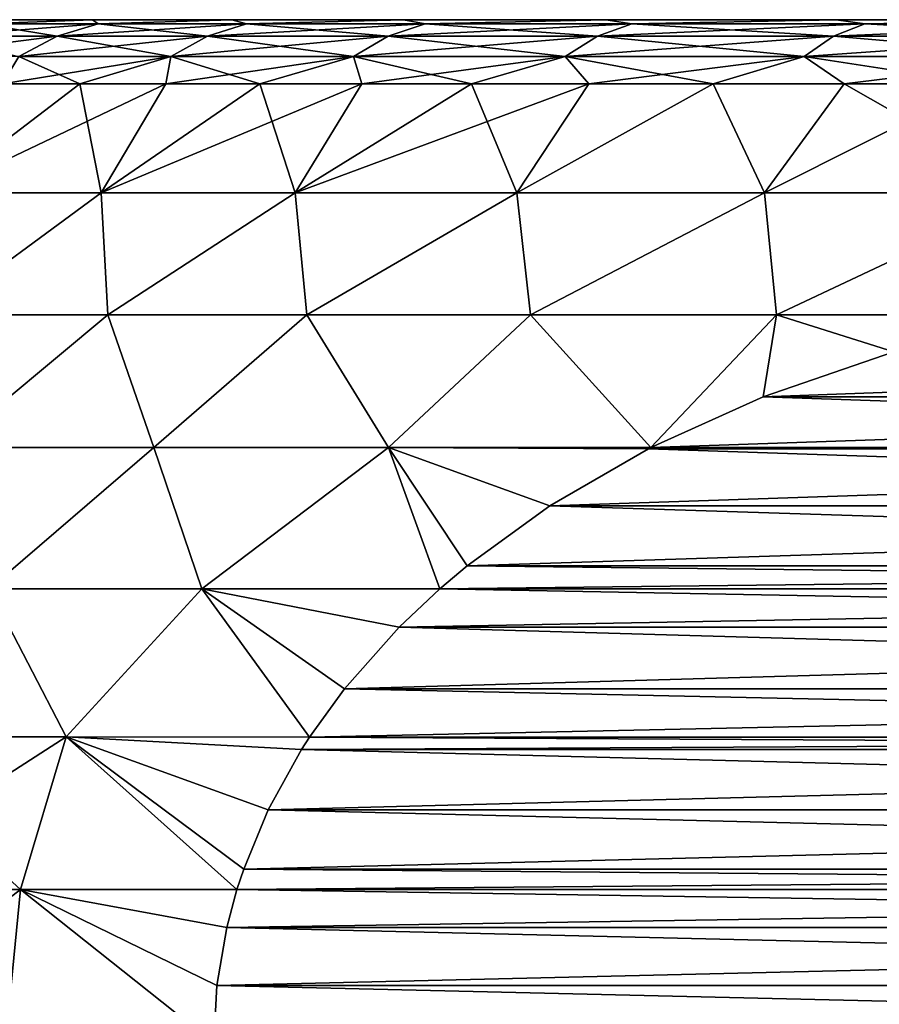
# Model space of a CAD drawing. Header units: metres. Extents: x -109 to 109, y -78 to 121.
# Tile 271 of 656: x -89.58 to -86.22, y 84.08 to 87.93. Entities that reach past the tile are written whole.
import ezdxf

# ---------------------------------------------------------------- set-up
doc = ezdxf.new("R2010")
doc.units = ezdxf.units.M
doc.layers.add('solid_508554_SW0001', color=7, linetype='CONTINUOUS')

msp = doc.modelspace()

# ---------------------------------------------------------------- linework, layer by layer
at = {"layer": 'solid_508554_SW0001'}
for points in [[(-89.730133, 87.909348, -27.986683), (-89.295975, 87.925629, -27.259794), (-89.709953, 87.925629, -28.578953)], [(-89.273056, 87.909348, -26.709229), (-89.295975, 87.925629, -27.259794), (-89.730133, 87.909348, -27.986683)], [(-89.730133, 87.909348, -36.013317), (-89.709953, 87.925629, -35.421047), (-89.295975, 87.925629, -36.740208)], [(-89.730133, 87.909348, -36.013317), (-89.295975, 87.925629, -36.740208), (-89.273056, 87.909348, -37.290771)], [(-89.709953, 87.925629, -35.421047), (-89.709953, 87.925629, -28.578953), (-89.295975, 87.925629, -27.259794)], [(-89.295975, 87.925629, -36.740208), (-89.709953, 87.925629, -35.421047), (-89.295975, 87.925629, -27.259794)], [(-89.295975, 87.925629, -36.740208), (-89.295975, 87.925629, -27.259794), (-88.750626, 87.925629, -25.989294)], [(-89.273056, 87.909348, -26.709229), (-88.750626, 87.925629, -25.989294), (-89.295975, 87.925629, -27.259794)], [(-88.750626, 87.925629, -38.010708), (-89.295975, 87.925629, -36.740208), (-88.750626, 87.925629, -25.989294)], [(-89.273056, 87.909348, -37.290771), (-89.295975, 87.925629, -36.740208), (-88.750626, 87.925629, -38.010708)], [(-88.692963, 87.909348, -25.482727), (-88.750626, 87.925629, -25.989294), (-89.273056, 87.909348, -26.709229)], [(-89.273056, 87.909348, -37.290771), (-88.750626, 87.925629, -38.010708), (-88.692963, 87.909348, -38.517273)], [(-88.750626, 87.925629, -38.010708), (-88.750626, 87.925629, -25.989294), (-88.079521, 87.925629, -24.780497)], [(-88.692963, 87.909348, -25.482727), (-88.079521, 87.925629, -24.780497), (-88.750626, 87.925629, -25.989294)], [(-88.079521, 87.925629, -39.219501), (-88.750626, 87.925629, -38.010708), (-88.079521, 87.925629, -24.780497)], [(-88.692963, 87.909348, -38.517273), (-88.750626, 87.925629, -38.010708), (-88.079521, 87.925629, -39.219501)], [(-87.995445, 87.909348, -24.318989), (-88.079521, 87.925629, -24.780497), (-88.692963, 87.909348, -25.482727)], [(-88.692963, 87.909348, -38.517273), (-88.079521, 87.925629, -39.219501), (-87.995445, 87.909348, -39.681011)], [(-88.079521, 87.925629, -39.219501), (-88.079521, 87.925629, -24.780497), (-87.289536, 87.925629, -23.645813)], [(-87.995445, 87.909348, -24.318989), (-87.289536, 87.925629, -23.645813), (-88.079521, 87.925629, -24.780497)], [(-87.289536, 87.925629, -40.354187), (-88.079521, 87.925629, -39.219501), (-87.289536, 87.925629, -23.645813)], [(-87.995445, 87.909348, -39.681011), (-88.079521, 87.925629, -39.219501), (-87.289536, 87.925629, -40.354187)], [(-87.187218, 87.909348, -23.229225), (-87.289536, 87.925629, -23.645813), (-87.995445, 87.909348, -24.318989)], [(-87.995445, 87.909348, -39.681011), (-87.289536, 87.925629, -40.354187), (-87.187218, 87.909348, -40.770775)], [(-87.289536, 87.925629, -40.354187), (-87.289536, 87.925629, -23.645813), (-86.388786, 87.925629, -22.596893)], [(-87.187218, 87.909348, -23.229225), (-86.388786, 87.925629, -22.596893), (-87.289536, 87.925629, -23.645813)], [(-86.388786, 87.925629, -41.403107), (-87.289536, 87.925629, -40.354187), (-86.388786, 87.925629, -22.596893)], [(-87.187218, 87.909348, -40.770775), (-87.289536, 87.925629, -40.354187), (-86.388786, 87.925629, -41.403107)], [(-86.27607, 87.909348, -22.223928), (-86.388786, 87.925629, -22.596893), (-87.187218, 87.909348, -23.229225)], [(-87.187218, 87.909348, -40.770775), (-86.388786, 87.925629, -41.403107), (-86.27607, 87.909348, -41.776073)], [(-86.388786, 87.925629, -41.403107), (-86.388786, 87.925629, -22.596893), (-85.386513, 87.925629, -21.644503)], [(-86.27607, 87.909348, -22.223928), (-85.386513, 87.925629, -21.644503), (-86.388786, 87.925629, -22.596893)], [(-85.386513, 87.925629, -42.355499), (-86.388786, 87.925629, -41.403107), (-85.386513, 87.925629, -21.644503)], [(-86.27607, 87.909348, -41.776073), (-86.388786, 87.925629, -41.403107), (-85.386513, 87.925629, -42.355499)], [(-85.270775, 87.909348, -21.31278), (-85.386513, 87.925629, -21.644503), (-86.27607, 87.909348, -22.223928)], [(-86.27607, 87.909348, -41.776073), (-85.386513, 87.925629, -42.355499), (-85.270775, 87.909348, -42.687222)], [(-89.273056, 87.909348, -37.290771), (-89.43383, 87.860977, -37.357368), (-89.89666, 87.860977, -36.063831)], [(-89.730133, 87.909348, -36.013317), (-89.273056, 87.909348, -37.290771), (-89.89666, 87.860977, -36.063831)], [(-89.730133, 87.909348, -27.986683), (-89.89666, 87.860977, -27.936167), (-89.43383, 87.860977, -26.642633)], [(-89.273056, 87.909348, -26.709229), (-89.730133, 87.909348, -27.986683), (-89.43383, 87.860977, -26.642633)], [(-88.692963, 87.909348, -38.517273), (-88.846436, 87.860977, -38.599308), (-89.43383, 87.860977, -37.357368)], [(-89.273056, 87.909348, -37.290771), (-88.692963, 87.909348, -38.517273), (-89.43383, 87.860977, -37.357368)], [(-89.273056, 87.909348, -26.709229), (-89.43383, 87.860977, -26.642633), (-88.846436, 87.860977, -25.400694)], [(-88.692963, 87.909348, -25.482727), (-89.273056, 87.909348, -26.709229), (-88.846436, 87.860977, -25.400694)], [(-87.995445, 87.909348, -39.681011), (-88.140137, 87.860977, -39.777691), (-88.846436, 87.860977, -38.599308)], [(-88.692963, 87.909348, -38.517273), (-87.995445, 87.909348, -39.681011), (-88.846436, 87.860977, -38.599308)], [(-88.692963, 87.909348, -25.482727), (-88.846436, 87.860977, -25.400694), (-88.140137, 87.860977, -24.222309)], [(-87.995445, 87.909348, -24.318989), (-88.692963, 87.909348, -25.482727), (-88.140137, 87.860977, -24.222309)], [(-87.187218, 87.909348, -40.770775), (-87.321739, 87.860977, -40.881172), (-88.140137, 87.860977, -39.777691)], [(-87.995445, 87.909348, -39.681011), (-87.187218, 87.909348, -40.770775), (-88.140137, 87.860977, -39.777691)], [(-87.995445, 87.909348, -24.318989), (-88.140137, 87.860977, -24.222309), (-87.321739, 87.860977, -23.118828)], [(-87.187218, 87.909348, -23.229225), (-87.995445, 87.909348, -24.318989), (-87.321739, 87.860977, -23.118828)], [(-86.27607, 87.909348, -41.776073), (-86.399124, 87.860977, -41.899124), (-87.321739, 87.860977, -40.881172)], [(-87.187218, 87.909348, -40.770775), (-86.27607, 87.909348, -41.776073), (-87.321739, 87.860977, -40.881172)], [(-87.187218, 87.909348, -23.229225), (-87.321739, 87.860977, -23.118828), (-86.399124, 87.860977, -22.100878)], [(-86.27607, 87.909348, -22.223928), (-87.187218, 87.909348, -23.229225), (-86.399124, 87.860977, -22.100878)], [(-85.270775, 87.909348, -42.687222), (-85.381172, 87.860977, -42.821739), (-86.399124, 87.860977, -41.899124)], [(-86.27607, 87.909348, -41.776073), (-85.270775, 87.909348, -42.687222), (-86.399124, 87.860977, -41.899124)], [(-86.27607, 87.909348, -22.223928), (-86.399124, 87.860977, -22.100878), (-85.381172, 87.860977, -21.178261)], [(-85.270775, 87.909348, -21.31278), (-86.27607, 87.909348, -22.223928), (-85.381172, 87.860977, -21.178261)], [(-89.43383, 87.860977, -37.357368), (-89.583939, 87.782089, -37.419544), (-90.052147, 87.782089, -36.111)], [(-89.89666, 87.860977, -36.063831), (-89.43383, 87.860977, -37.357368), (-90.052147, 87.782089, -36.111)], [(-89.43383, 87.860977, -26.642633), (-89.89666, 87.860977, -27.936167), (-89.583939, 87.782089, -26.580454)], [(-88.846436, 87.860977, -38.599308), (-88.989731, 87.782089, -38.6759), (-89.583939, 87.782089, -37.419544)], [(-89.43383, 87.860977, -37.357368), (-88.846436, 87.860977, -38.599308), (-89.583939, 87.782089, -37.419544)], [(-89.43383, 87.860977, -26.642633), (-89.583939, 87.782089, -26.580454), (-88.989731, 87.782089, -25.3241)], [(-88.846436, 87.860977, -25.400694), (-89.43383, 87.860977, -26.642633), (-88.989731, 87.782089, -25.3241)], [(-88.140137, 87.860977, -39.777691), (-88.275238, 87.782089, -39.867962), (-88.989731, 87.782089, -38.6759)], [(-88.846436, 87.860977, -38.599308), (-88.140137, 87.860977, -39.777691), (-88.989731, 87.782089, -38.6759)], [(-88.846436, 87.860977, -25.400694), (-88.989731, 87.782089, -25.3241), (-88.275238, 87.782089, -24.13204)], [(-88.140137, 87.860977, -24.222309), (-88.846436, 87.860977, -25.400694), (-88.275238, 87.782089, -24.13204)], [(-87.321739, 87.860977, -40.881172), (-87.447342, 87.782089, -40.984249), (-88.275238, 87.782089, -39.867962)], [(-88.140137, 87.860977, -39.777691), (-87.321739, 87.860977, -40.881172), (-88.275238, 87.782089, -39.867962)], [(-88.140137, 87.860977, -24.222309), (-88.275238, 87.782089, -24.13204), (-87.447342, 87.782089, -23.015751)], [(-87.321739, 87.860977, -23.118828), (-88.140137, 87.860977, -24.222309), (-87.447342, 87.782089, -23.015751)], [(-86.399124, 87.860977, -41.899124), (-86.514015, 87.782089, -42.014015), (-87.447342, 87.782089, -40.984249)], [(-87.321739, 87.860977, -40.881172), (-86.399124, 87.860977, -41.899124), (-87.447342, 87.782089, -40.984249)], [(-87.321739, 87.860977, -23.118828), (-87.447342, 87.782089, -23.015751), (-86.514015, 87.782089, -21.985987)], [(-86.399124, 87.860977, -22.100878), (-87.321739, 87.860977, -23.118828), (-86.514015, 87.782089, -21.985987)], [(-85.381172, 87.860977, -42.821739), (-85.484245, 87.782089, -42.947338), (-86.514015, 87.782089, -42.014015)], [(-86.399124, 87.860977, -41.899124), (-85.381172, 87.860977, -42.821739), (-86.514015, 87.782089, -42.014015)], [(-86.399124, 87.860977, -22.100878), (-86.514015, 87.782089, -21.985987), (-85.484245, 87.782089, -21.052662)], [(-85.381172, 87.860977, -21.178261), (-86.399124, 87.860977, -22.100878), (-85.484245, 87.782089, -21.052662)], [(-88.989731, 87.782089, -38.6759), (-89.345062, 87.675629, -38.300804), (-89.647705, 87.675629, -37.642124)], [(-89.583939, 87.782089, -37.419544), (-88.989731, 87.782089, -38.6759), (-89.647705, 87.675629, -37.642124)], [(-89.583939, 87.782089, -26.580454), (-89.647705, 87.675629, -26.357876), (-89.345062, 87.675629, -25.699198)], [(-88.989731, 87.782089, -25.3241), (-89.583939, 87.782089, -26.580454), (-89.345062, 87.675629, -25.699198)], [(-88.989731, 87.782089, -38.6759), (-89.009445, 87.675629, -38.943306), (-89.345062, 87.675629, -38.300804)], [(-88.989731, 87.782089, -25.3241), (-89.345062, 87.675629, -25.699198), (-89.009445, 87.675629, -25.056692)], [(-88.275238, 87.782089, -39.867962), (-88.641716, 87.675629, -39.567989), (-89.009445, 87.675629, -38.943306)], [(-88.989731, 87.782089, -38.6759), (-88.275238, 87.782089, -39.867962), (-89.009445, 87.675629, -38.943306)], [(-88.989731, 87.782089, -25.3241), (-89.009445, 87.675629, -25.056692), (-88.641716, 87.675629, -24.432013)], [(-88.275238, 87.782089, -24.13204), (-88.989731, 87.782089, -25.3241), (-88.641716, 87.675629, -24.432013)], [(-88.275238, 87.782089, -39.867962), (-88.242821, 87.675629, -40.173241), (-88.641716, 87.675629, -39.567989)], [(-88.275238, 87.782089, -24.13204), (-88.641716, 87.675629, -24.432013), (-88.242821, 87.675629, -23.826757)], [(-88.275238, 87.782089, -39.867962), (-87.447342, 87.782089, -40.984249), (-88.242821, 87.675629, -40.173241)], [(-88.275238, 87.782089, -24.13204), (-88.242821, 87.675629, -23.826757), (-87.813782, 87.675629, -23.242483)], [(-87.447342, 87.782089, -23.015751), (-88.275238, 87.782089, -24.13204), (-87.813782, 87.675629, -23.242483)], [(-87.447342, 87.782089, -40.984249), (-87.813782, 87.675629, -40.757515), (-88.242821, 87.675629, -40.173241)], [(-87.447342, 87.782089, -40.984249), (-87.355698, 87.675629, -41.319309), (-87.813782, 87.675629, -40.757515)], [(-87.447342, 87.782089, -23.015751), (-87.813782, 87.675629, -23.242483), (-87.355698, 87.675629, -22.680691)], [(-87.447342, 87.782089, -40.984249), (-86.514015, 87.782089, -42.014015), (-87.355698, 87.675629, -41.319309)], [(-87.447342, 87.782089, -23.015751), (-87.355698, 87.675629, -22.680691), (-86.869751, 87.675629, -22.14282)], [(-86.514015, 87.782089, -21.985987), (-87.447342, 87.782089, -23.015751), (-86.869751, 87.675629, -22.14282)], [(-86.514015, 87.782089, -42.014015), (-86.869751, 87.675629, -41.857182), (-87.355698, 87.675629, -41.319309)], [(-86.514015, 87.782089, -42.014015), (-86.357178, 87.675629, -42.369747), (-86.869751, 87.675629, -41.857182)], [(-86.514015, 87.782089, -21.985987), (-86.869751, 87.675629, -22.14282), (-86.357178, 87.675629, -21.630253)], [(-86.514015, 87.782089, -42.014015), (-85.484245, 87.782089, -42.947338), (-86.357178, 87.675629, -42.369747)], [(-86.514015, 87.782089, -21.985987), (-86.357178, 87.675629, -21.630253), (-85.819313, 87.675629, -21.144304)], [(-85.484245, 87.782089, -21.052662), (-86.514015, 87.782089, -21.985987), (-85.819313, 87.675629, -21.144304)], [(-85.484245, 87.782089, -42.947338), (-85.819313, 87.675629, -42.855698), (-86.357178, 87.675629, -42.369747)], [(-89.009445, 87.675629, -38.943306), (-89.261887, 87.248444, -39.368076), (-89.90448, 87.248444, -38.12162)], [(-89.345062, 87.675629, -38.300804), (-89.009445, 87.675629, -38.943306), (-89.90448, 87.248444, -38.12162)], [(-89.647705, 87.675629, -37.642124), (-89.345062, 87.675629, -38.300804), (-89.90448, 87.248444, -38.12162)], [(-89.345062, 87.675629, -25.699198), (-89.90448, 87.248444, -25.87838), (-89.261887, 87.248444, -24.631922)], [(-89.345062, 87.675629, -25.699198), (-89.647705, 87.675629, -26.357876), (-89.90448, 87.248444, -25.87838)], [(-89.009445, 87.675629, -25.056692), (-89.345062, 87.675629, -25.699198), (-89.261887, 87.248444, -24.631922)], [(-88.242821, 87.675629, -40.173241), (-88.503716, 87.248444, -40.54781), (-89.261887, 87.248444, -39.368076)], [(-88.641716, 87.675629, -39.567989), (-88.242821, 87.675629, -40.173241), (-89.261887, 87.248444, -39.368076)], [(-89.009445, 87.675629, -38.943306), (-88.641716, 87.675629, -39.567989), (-89.261887, 87.248444, -39.368076)], [(-88.641716, 87.675629, -24.432013), (-89.261887, 87.248444, -24.631922), (-88.503716, 87.248444, -23.45219)], [(-88.641716, 87.675629, -24.432013), (-89.009445, 87.675629, -25.056692), (-89.261887, 87.248444, -24.631922)], [(-88.242821, 87.675629, -23.826757), (-88.641716, 87.675629, -24.432013), (-88.503716, 87.248444, -23.45219)], [(-87.355698, 87.675629, -41.319309), (-87.636841, 87.248444, -41.650131), (-88.503716, 87.248444, -40.54781)], [(-87.813782, 87.675629, -40.757515), (-87.355698, 87.675629, -41.319309), (-88.503716, 87.248444, -40.54781)], [(-88.242821, 87.675629, -40.173241), (-87.813782, 87.675629, -40.757515), (-88.503716, 87.248444, -40.54781)], [(-87.813782, 87.675629, -23.242483), (-88.503716, 87.248444, -23.45219), (-87.636841, 87.248444, -22.349871)], [(-87.813782, 87.675629, -23.242483), (-88.242821, 87.675629, -23.826757), (-88.503716, 87.248444, -23.45219)], [(-87.355698, 87.675629, -22.680691), (-87.813782, 87.675629, -23.242483), (-87.636841, 87.248444, -22.349871)], [(-86.869751, 87.675629, -41.857182), (-86.669113, 87.248444, -42.665058), (-87.636841, 87.248444, -41.650131)], [(-87.355698, 87.675629, -41.319309), (-86.869751, 87.675629, -41.857182), (-87.636841, 87.248444, -41.650131)], [(-86.869751, 87.675629, -22.14282), (-87.636841, 87.248444, -22.349871), (-86.669113, 87.248444, -21.334942)], [(-86.869751, 87.675629, -22.14282), (-87.355698, 87.675629, -22.680691), (-87.636841, 87.248444, -22.349871)], [(-86.869751, 87.675629, -41.857182), (-86.357178, 87.675629, -42.369747), (-86.669113, 87.248444, -42.665058)], [(-86.357178, 87.675629, -21.630253), (-86.869751, 87.675629, -22.14282), (-86.669113, 87.248444, -21.334942)], [(-85.819313, 87.675629, -42.855698), (-85.609291, 87.248444, -43.583401), (-86.669113, 87.248444, -42.665058)], [(-86.357178, 87.675629, -42.369747), (-85.819313, 87.675629, -42.855698), (-86.669113, 87.248444, -42.665058)], [(-86.357178, 87.675629, -21.630253), (-86.669113, 87.248444, -21.334942), (-85.609291, 87.248444, -20.416599)], [(-85.819313, 87.675629, -21.144304), (-86.357178, 87.675629, -21.630253), (-85.609291, 87.248444, -20.416599)], [(-89.261887, 87.248444, -24.631922), (-89.911133, 86.772057, -25.037624), (-89.235153, 86.772057, -23.866796)], [(-89.261887, 87.248444, -24.631922), (-89.90448, 87.248444, -25.87838), (-89.911133, 86.772057, -25.037624)], [(-89.261887, 87.248444, -39.368076), (-89.235153, 86.772057, -40.133202), (-89.911133, 86.772057, -38.962376)], [(-89.90448, 87.248444, -38.12162), (-89.261887, 87.248444, -39.368076), (-89.911133, 86.772057, -38.962376)], [(-88.503716, 87.248444, -23.45219), (-89.261887, 87.248444, -24.631922), (-89.235153, 86.772057, -23.866796)], [(-89.261887, 87.248444, -39.368076), (-88.503716, 87.248444, -40.54781), (-89.235153, 86.772057, -40.133202)], [(-88.503716, 87.248444, -23.45219), (-89.235153, 86.772057, -23.866796), (-88.45723, 86.772057, -22.761076)], [(-88.503716, 87.248444, -40.54781), (-88.457237, 86.772057, -41.238922), (-89.235153, 86.772057, -40.133202)], [(-87.636841, 87.248444, -22.349871), (-88.503716, 87.248444, -23.45219), (-88.45723, 86.772057, -22.761076)], [(-88.503716, 87.248444, -40.54781), (-87.636841, 87.248444, -41.650131), (-88.457237, 86.772057, -41.238922)], [(-87.636841, 87.248444, -41.650131), (-87.583595, 86.772057, -42.270687), (-88.457237, 86.772057, -41.238922)], [(-87.636841, 87.248444, -22.349871), (-88.45723, 86.772057, -22.761076), (-87.583595, 86.772057, -21.729311)], [(-86.669113, 87.248444, -21.334942), (-87.636841, 87.248444, -22.349871), (-87.583595, 86.772057, -21.729311)], [(-87.636841, 87.248444, -41.650131), (-86.669113, 87.248444, -42.665058), (-87.583595, 86.772057, -42.270687)], [(-86.669113, 87.248444, -21.334942), (-87.583595, 86.772057, -21.729311), (-86.621239, 86.772057, -20.779762)], [(-86.669113, 87.248444, -42.665058), (-86.621239, 86.772057, -43.220238), (-87.583595, 86.772057, -42.270687)], [(-85.609291, 87.248444, -20.416599), (-86.669113, 87.248444, -21.334942), (-86.621239, 86.772057, -20.779762)], [(-86.669113, 87.248444, -42.665058), (-85.609291, 87.248444, -43.583401), (-86.621239, 86.772057, -43.220238)], [(-85.609291, 87.248444, -20.416599), (-86.621239, 86.772057, -20.779762), (-85.578217, 86.772636, -19.920805)], [(-85.609291, 87.248444, -43.583401), (-85.578217, 86.772636, -44.079197), (-86.621239, 86.772057, -43.220238)], [(-89.235153, 86.772057, -23.866796), (-89.911133, 86.772057, -25.037624), (-89.858315, 86.253853, -24.287571)], [(-89.858315, 86.253853, -39.712429), (-89.911133, 86.772057, -38.962376), (-89.235153, 86.772057, -40.133202)], [(-89.235153, 86.772057, -23.866796), (-89.858315, 86.253853, -24.287571), (-89.056274, 86.253853, -23.040867)], [(-89.858315, 86.253853, -39.712429), (-89.235153, 86.772057, -40.133202), (-89.056274, 86.253853, -40.959133)], [(-88.45723, 86.772057, -22.761076), (-89.235153, 86.772057, -23.866796), (-89.056274, 86.253853, -23.040867)], [(-89.056274, 86.253853, -40.959133), (-89.235153, 86.772057, -40.133202), (-88.457237, 86.772057, -41.238922)], [(-88.45723, 86.772057, -22.761076), (-89.056274, 86.253853, -23.040867), (-88.138268, 86.253853, -21.876913)], [(-89.056274, 86.253853, -40.959133), (-88.457237, 86.772057, -41.238922), (-88.138268, 86.253853, -42.123089)], [(-88.138268, 86.253853, -42.123089), (-88.457237, 86.772057, -41.238922), (-87.583595, 86.772057, -42.270687)], [(-87.583595, 86.772057, -21.729311), (-88.45723, 86.772057, -22.761076), (-88.138268, 86.253853, -21.876913)], [(-87.583595, 86.772057, -21.729311), (-88.138268, 86.253853, -21.876913), (-87.113312, 86.254036, -20.807093)], [(-88.138268, 86.253853, -42.123089), (-87.583595, 86.772057, -42.270687), (-87.113312, 86.254036, -43.192909)], [(-86.621239, 86.772057, -20.779762), (-87.583595, 86.772057, -21.729311), (-87.113312, 86.254036, -20.807093)], [(-87.113312, 86.254036, -43.192909), (-87.583595, 86.772057, -42.270687), (-86.621239, 86.772057, -43.220238)], [(-86.621239, 86.772057, -20.779762), (-87.113312, 86.254036, -20.807093), (-86.674339, 86.452354, -20.55365)], [(-86.674339, 86.452354, -43.44635), (-87.113312, 86.254036, -43.192909), (-86.621239, 86.772057, -43.220238)], [(-86.163605, 86.628273, -20.258776), (-86.621239, 86.772057, -20.779762), (-86.674339, 86.452354, -20.55365)], [(-86.163597, 86.628273, -43.741226), (-86.674339, 86.452354, -43.44635), (-86.621239, 86.772057, -43.220238)], [(-85.594688, 86.769302, -19.930313), (-85.578217, 86.772636, -19.920805), (-86.621239, 86.772057, -20.779762)], [(-85.594681, 86.769302, -44.069691), (-86.621239, 86.772057, -43.220238), (-85.578217, 86.772636, -44.079197)], [(-86.163605, 86.628273, -20.258776), (-85.594688, 86.769302, -19.930313), (-86.621239, 86.772057, -20.779762)], [(-85.594681, 86.769302, -44.069691), (-86.163597, 86.628273, -43.741226), (-86.621239, 86.772057, -43.220238)], [(-81.836388, 86.628273, -17.760458), (-86.163605, 86.628273, -20.258776), (-86.674339, 86.452354, -20.55365)], [(-81.836388, 86.628273, -17.760458), (-86.674339, 86.452354, -20.55365), (-81.325653, 86.452354, -17.465586)], [(-81.325661, 86.452354, -46.534412), (-86.674339, 86.452354, -43.44635), (-86.163597, 86.628273, -43.741226)], [(-81.325653, 86.452354, -17.465586), (-86.674339, 86.452354, -20.55365), (-87.113312, 86.254036, -20.807093)], [(-81.325653, 86.452354, -17.465586), (-87.113312, 86.254036, -20.807093), (-80.886688, 86.254036, -17.212147)], [(-80.886688, 86.254036, -46.787853), (-87.113312, 86.254036, -43.192909), (-86.674339, 86.452354, -43.44635)], [(-81.325661, 86.452354, -46.534412), (-80.886688, 86.254036, -46.787853), (-86.674339, 86.452354, -43.44635)], [(-89.056274, 86.253853, -23.040867), (-89.858315, 86.253853, -24.287571), (-89.699806, 85.701454, -23.547789)], [(-89.858315, 86.253853, -39.712429), (-89.056274, 86.253853, -40.959133), (-89.699806, 85.701454, -40.452209)], [(-89.056274, 86.253853, -23.040867), (-89.699806, 85.701454, -23.547789), (-88.868492, 85.701454, -22.372166)], [(-89.056274, 86.253853, -40.959133), (-88.868492, 85.701454, -41.627834), (-89.699806, 85.701454, -40.452209)], [(-88.138268, 86.253853, -21.876913), (-89.056274, 86.253853, -23.040867), (-88.868492, 85.701454, -22.372166)], [(-89.056274, 86.253853, -40.959133), (-88.138268, 86.253853, -42.123089), (-88.868492, 85.701454, -41.627834)], [(-88.138268, 86.253853, -21.876913), (-88.868492, 85.701454, -22.372166), (-87.938126, 85.701134, -21.283297)], [(-88.138268, 86.253853, -42.123089), (-87.938126, 85.701134, -42.716705), (-88.868492, 85.701454, -41.627834)], [(-87.122551, 86.249306, -20.812424), (-87.113312, 86.254036, -20.807093), (-88.138268, 86.253853, -21.876913)], [(-88.138268, 86.253853, -42.123089), (-87.113312, 86.254036, -43.192909), (-87.122543, 86.249306, -43.187576)], [(-88.138268, 86.253853, -21.876913), (-87.938126, 85.701134, -21.283297), (-87.831314, 85.79155, -21.221628)], [(-87.507813, 86.026375, -21.034857), (-88.138268, 86.253853, -21.876913), (-87.831314, 85.79155, -21.221628)], [(-87.507813, 86.026375, -21.034857), (-87.122551, 86.249306, -20.812424), (-88.138268, 86.253853, -21.876913)], [(-88.138268, 86.253853, -42.123089), (-87.831314, 85.79155, -42.778374), (-87.938126, 85.701134, -42.716705)], [(-88.138268, 86.253853, -42.123089), (-87.507813, 86.026375, -42.965145), (-87.831314, 85.79155, -42.778374)], [(-88.138268, 86.253853, -42.123089), (-87.122543, 86.249306, -43.187576), (-87.507813, 86.026375, -42.965145)], [(-80.877449, 86.249306, -17.206814), (-87.122551, 86.249306, -20.812424), (-87.507813, 86.026375, -21.034857)], [(-80.492188, 86.026375, -16.984381), (-80.877449, 86.249306, -17.206814), (-87.507813, 86.026375, -21.034857)], [(-80.492188, 86.026375, -47.015617), (-87.507813, 86.026375, -42.965145), (-87.122543, 86.249306, -43.187576)], [(-80.886688, 86.254036, -17.212147), (-87.113312, 86.254036, -20.807093), (-87.122551, 86.249306, -20.812424)], [(-80.877449, 86.249306, -17.206814), (-80.886688, 86.254036, -17.212147), (-87.122551, 86.249306, -20.812424)], [(-80.877449, 86.249306, -46.793186), (-87.122543, 86.249306, -43.187576), (-87.113312, 86.254036, -43.192909)], [(-80.492188, 86.026375, -47.015617), (-87.122543, 86.249306, -43.187576), (-80.877449, 86.249306, -46.793186)], [(-80.877449, 86.249306, -46.793186), (-87.113312, 86.254036, -43.192909), (-80.886688, 86.254036, -46.787853)], [(-80.492188, 86.026375, -16.984381), (-87.507813, 86.026375, -21.034857), (-87.831314, 85.79155, -21.221628)], [(-80.492188, 86.026375, -16.984381), (-87.831314, 85.79155, -21.221628), (-80.168686, 85.79155, -16.797611)], [(-80.168686, 85.79155, -47.202389), (-87.831314, 85.79155, -42.778374), (-87.507813, 86.026375, -42.965145)], [(-80.492188, 86.026375, -47.015617), (-80.168686, 85.79155, -47.202389), (-87.507813, 86.026375, -42.965145)], [(-80.168686, 85.79155, -16.797611), (-87.831314, 85.79155, -21.221628), (-87.938126, 85.701134, -21.283297)], [(-80.168686, 85.79155, -16.797611), (-87.938126, 85.701134, -21.283297), (-80.061874, 85.701134, -16.735941)], [(-80.061874, 85.701134, -47.264057), (-87.938126, 85.701134, -42.716705), (-87.831314, 85.79155, -42.778374)], [(-80.168686, 85.79155, -47.202389), (-80.061874, 85.701134, -47.264057), (-87.831314, 85.79155, -42.778374)], [(-89.699806, 85.701454, -23.547789), (-90.230415, 85.122971, -24.072741), (-89.398125, 85.122971, -22.780233)], [(-89.699806, 85.701454, -40.452209), (-89.398125, 85.122971, -41.219769), (-90.230415, 85.122971, -39.927261)], [(-88.868492, 85.701454, -22.372166), (-89.699806, 85.701454, -23.547789), (-89.398125, 85.122971, -22.780233)], [(-89.699806, 85.701454, -40.452209), (-88.868492, 85.701454, -41.627834), (-89.398125, 85.122971, -41.219769)], [(-88.868492, 85.701454, -22.372166), (-89.398125, 85.122971, -22.780233), (-88.447128, 85.122498, -21.577169)], [(-88.868492, 85.701454, -41.627834), (-88.447128, 85.122498, -42.422832), (-89.398125, 85.122971, -41.219769)], [(-88.868492, 85.701454, -22.372166), (-88.447128, 85.122498, -21.577169), (-88.310387, 85.311172, -21.49822)], [(-88.096771, 85.551514, -21.374891), (-88.868492, 85.701454, -22.372166), (-88.310387, 85.311172, -21.49822)], [(-88.096771, 85.551514, -21.374891), (-87.938126, 85.701134, -21.283297), (-88.868492, 85.701454, -22.372166)], [(-88.868492, 85.701454, -41.627834), (-88.310387, 85.311172, -42.501778), (-88.447128, 85.122498, -42.422832)], [(-88.868492, 85.701454, -41.627834), (-88.096771, 85.551514, -42.625107), (-88.310387, 85.311172, -42.501778)], [(-88.868492, 85.701454, -41.627834), (-87.938126, 85.701134, -42.716705), (-88.096771, 85.551514, -42.625107)], [(-80.061874, 85.701134, -16.735941), (-87.938126, 85.701134, -21.283297), (-88.096771, 85.551514, -21.374891)], [(-79.903229, 85.551514, -16.644346), (-80.061874, 85.701134, -16.735941), (-88.096771, 85.551514, -21.374891)], [(-79.903229, 85.551514, -47.355656), (-88.096771, 85.551514, -42.625107), (-87.938126, 85.701134, -42.716705)], [(-79.903229, 85.551514, -47.355656), (-87.938126, 85.701134, -42.716705), (-80.061874, 85.701134, -47.264057)], [(-79.903229, 85.551514, -16.644346), (-88.096771, 85.551514, -21.374891), (-88.310387, 85.311172, -21.49822)], [(-79.689613, 85.311172, -16.521017), (-79.903229, 85.551514, -16.644346), (-88.310387, 85.311172, -21.49822)], [(-79.689613, 85.311172, -47.478985), (-88.310387, 85.311172, -42.501778), (-88.096771, 85.551514, -42.625107)], [(-79.903229, 85.551514, -47.355656), (-79.689613, 85.311172, -47.478985), (-88.096771, 85.551514, -42.625107)], [(-79.689613, 85.311172, -16.521017), (-88.310387, 85.311172, -21.49822), (-88.447128, 85.122498, -21.577169)], [(-79.689613, 85.311172, -16.521017), (-88.447128, 85.122498, -21.577169), (-79.552872, 85.122498, -16.442068)], [(-79.552872, 85.122498, -47.55793), (-88.447128, 85.122498, -42.422832), (-88.310387, 85.311172, -42.501778)], [(-79.689613, 85.311172, -47.478985), (-79.552872, 85.122498, -47.55793), (-88.310387, 85.311172, -42.501778)], [(-90.230415, 85.122971, -24.072741), (-90.324982, 84.526894, -24.018143), (-89.576561, 84.526894, -22.843374)], [(-89.398125, 85.122971, -41.219769), (-89.576561, 84.526894, -41.156628), (-90.324982, 84.526894, -39.981857)], [(-90.230415, 85.122971, -39.927261), (-89.398125, 85.122971, -41.219769), (-90.324982, 84.526894, -39.981857)], [(-89.398125, 85.122971, -22.780233), (-90.230415, 85.122971, -24.072741), (-89.576561, 84.526894, -22.843374)], [(-89.398125, 85.122971, -22.780233), (-89.576561, 84.526894, -22.843374), (-88.730927, 84.526344, -21.74102)], [(-89.398125, 85.122971, -41.219769), (-88.730927, 84.526344, -42.25898), (-89.576561, 84.526894, -41.156628)], [(-89.398125, 85.122971, -22.780233), (-88.730927, 84.526344, -21.74102), (-88.704651, 84.606544, -21.725851)], [(-88.608627, 84.838242, -21.67041), (-89.398125, 85.122971, -22.780233), (-88.704651, 84.606544, -21.725851)], [(-88.478874, 85.073174, -21.595497), (-88.447128, 85.122498, -21.577169), (-89.398125, 85.122971, -22.780233)], [(-88.608627, 84.838242, -21.67041), (-88.478874, 85.073174, -21.595497), (-89.398125, 85.122971, -22.780233)], [(-89.398125, 85.122971, -41.219769), (-88.704651, 84.606544, -42.274147), (-88.730927, 84.526344, -42.25898)], [(-89.398125, 85.122971, -41.219769), (-88.608627, 84.838234, -42.32959), (-88.704651, 84.606544, -42.274147)], [(-89.398125, 85.122971, -41.219769), (-88.478874, 85.073166, -42.404503), (-88.608627, 84.838234, -42.32959)], [(-89.398125, 85.122971, -41.219769), (-88.447128, 85.122498, -42.422832), (-88.478874, 85.073166, -42.404503)], [(-79.552872, 85.122498, -16.442068), (-88.447128, 85.122498, -21.577169), (-88.478874, 85.073174, -21.595497)], [(-79.521126, 85.073174, -16.42374), (-79.552872, 85.122498, -16.442068), (-88.478874, 85.073174, -21.595497)], [(-79.521126, 85.073166, -47.57626), (-88.478874, 85.073166, -42.404503), (-88.447128, 85.122498, -42.422832)], [(-79.521126, 85.073166, -47.57626), (-88.447128, 85.122498, -42.422832), (-79.552872, 85.122498, -47.55793)], [(-79.521126, 85.073174, -16.42374), (-88.478874, 85.073174, -21.595497), (-88.608627, 84.838242, -21.67041)], [(-79.391373, 84.838242, -16.348827), (-79.521126, 85.073174, -16.42374), (-88.608627, 84.838242, -21.67041)], [(-79.391373, 84.838234, -47.651173), (-88.608627, 84.838234, -42.32959), (-88.478874, 85.073166, -42.404503)], [(-79.391373, 84.838234, -47.651173), (-88.478874, 85.073166, -42.404503), (-79.521126, 85.073166, -47.57626)], [(-79.391373, 84.838242, -16.348827), (-88.608627, 84.838242, -21.67041), (-88.704651, 84.606544, -21.725851)], [(-79.391373, 84.838242, -16.348827), (-88.704651, 84.606544, -21.725851), (-79.295349, 84.606544, -16.293386)], [(-79.295349, 84.606544, -47.706615), (-88.704651, 84.606544, -42.274147), (-88.608627, 84.838234, -42.32959)], [(-79.391373, 84.838234, -47.651173), (-79.295349, 84.606544, -47.706615), (-88.608627, 84.838234, -42.32959)], [(-79.295349, 84.606544, -16.293386), (-88.704651, 84.606544, -21.725851), (-88.730927, 84.526344, -21.74102)], [(-79.295349, 84.606544, -16.293386), (-88.730927, 84.526344, -21.74102), (-79.269073, 84.526344, -16.278217)], [(-79.269073, 84.526344, -47.721783), (-88.730927, 84.526344, -42.25898), (-88.704651, 84.606544, -42.274147)], [(-79.295349, 84.606544, -47.706615), (-79.269073, 84.526344, -47.721783), (-88.704651, 84.606544, -42.274147)], [(-89.576561, 84.526894, -41.156628), (-89.635529, 83.925629, -41.135529), (-90.356407, 83.925629, -40)], [(-90.324982, 84.526894, -39.981857), (-89.576561, 84.526894, -41.156628), (-90.356407, 83.925629, -40)], [(-89.576561, 84.526894, -22.843374), (-90.324982, 84.526894, -24.018143), (-89.635529, 83.925629, -22.864471)], [(-89.576561, 84.526894, -22.843374), (-89.635529, 83.925629, -22.864471), (-88.821823, 83.925629, -21.793501)], [(-89.576561, 84.526894, -41.156628), (-88.821823, 83.925629, -42.206497), (-89.635529, 83.925629, -41.135529)], [(-88.809143, 84.15123, -21.786177), (-89.576561, 84.526894, -22.843374), (-88.821823, 83.925629, -21.793501)], [(-88.770607, 84.377739, -21.763929), (-88.730927, 84.526344, -21.74102), (-89.576561, 84.526894, -22.843374)], [(-88.809143, 84.15123, -21.786177), (-88.770607, 84.377739, -21.763929), (-89.576561, 84.526894, -22.843374)], [(-89.576561, 84.526894, -41.156628), (-88.809143, 84.15123, -42.213821), (-88.821823, 83.925629, -42.206497)], [(-89.576561, 84.526894, -41.156628), (-88.770607, 84.377739, -42.236069), (-88.809143, 84.15123, -42.213821)], [(-89.576561, 84.526894, -41.156628), (-88.730927, 84.526344, -42.25898), (-88.770607, 84.377739, -42.236069)], [(-79.269073, 84.526344, -16.278217), (-88.730927, 84.526344, -21.74102), (-88.770607, 84.377739, -21.763929)], [(-79.229393, 84.377739, -16.255308), (-79.269073, 84.526344, -16.278217), (-88.770607, 84.377739, -21.763929)], [(-79.229393, 84.377739, -47.74469), (-88.770607, 84.377739, -42.236069), (-88.730927, 84.526344, -42.25898)], [(-79.229393, 84.377739, -47.74469), (-88.730927, 84.526344, -42.25898), (-79.269073, 84.526344, -47.721783)], [(-79.229393, 84.377739, -16.255308), (-88.770607, 84.377739, -21.763929), (-88.809143, 84.15123, -21.786177)], [(-79.190857, 84.15123, -16.233061), (-79.229393, 84.377739, -16.255308), (-88.809143, 84.15123, -21.786177)], [(-79.190857, 84.15123, -47.766941), (-88.809143, 84.15123, -42.213821), (-88.770607, 84.377739, -42.236069)], [(-79.190857, 84.15123, -47.766941), (-88.770607, 84.377739, -42.236069), (-79.229393, 84.377739, -47.74469)], [(-79.190857, 84.15123, -16.233061), (-88.809143, 84.15123, -21.786177), (-88.821823, 83.925629, -21.793501)], [(-79.190857, 84.15123, -16.233061), (-88.821823, 83.925629, -21.793501), (-79.178177, 83.925629, -16.225737)], [(-79.178177, 83.925629, -47.774261), (-88.821823, 83.925629, -42.206497), (-88.809143, 84.15123, -42.213821)], [(-79.190857, 84.15123, -47.766941), (-79.178177, 83.925629, -47.774261), (-88.809143, 84.15123, -42.213821)]]:
    msp.add_3dface(points, dxfattribs=at)

doc.saveas('drawing.dxf')
